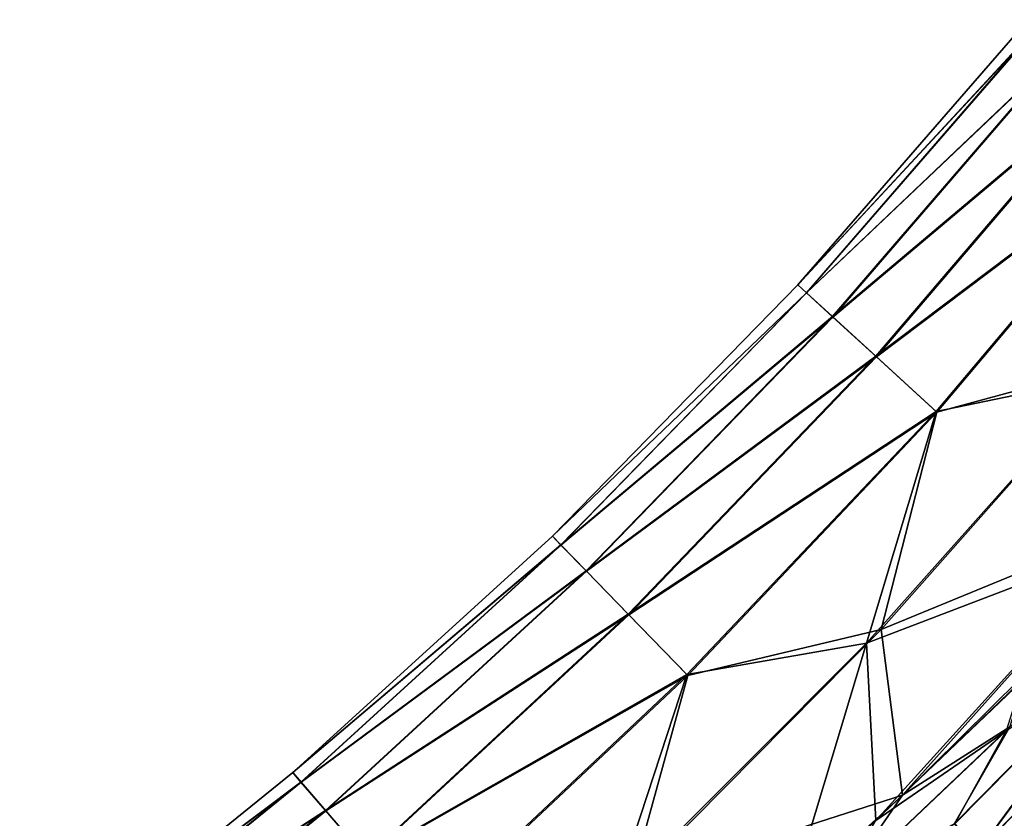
# Model space of a CAD drawing. Header units: metres. Extents: x -2 to 102, y -85 to 102.
# Tile 286 of 343: x 88.68 to 91, y 28.32 to 30.2. Entities that reach past the tile are written whole.
import ezdxf

# ---------------------------------------------------------------- set-up
doc = ezdxf.new("R2010")
doc.units = ezdxf.units.M
doc.layers.add('solid_21064300', color=7, linetype='CONTINUOUS')

msp = doc.modelspace()

# ---------------------------------------------------------------- linework, layer by layer
at = {"layer": 'solid_21064300'}
for points in [[(90.512955, 29.577932, 0.008187), (91.056816, 30.20393, 0.008177), (91.077599, 30.186968, -1.375402)], [(91.078094, 30.186562, 1.391734), (91.056816, 30.20393, 0.008177), (90.512955, 29.577932, 0.008187)], [(90.512955, 29.577932, 0.008187), (91.077599, 30.186968, -1.375402), (90.53331, 29.559248, -1.377044)], [(90.533798, 29.5588, 1.393394), (91.078094, 30.186562, 1.391734), (90.512955, 29.577932, 0.008187)], [(90.53331, 29.559248, -1.377044), (91.077599, 30.186968, -1.375402), (91.140381, 30.135818, -2.755386)], [(91.141373, 30.13501, 2.771656), (91.078094, 30.186562, 1.391734), (90.533798, 29.5588, 1.393394)], [(90.53331, 29.559248, -1.377044), (91.140381, 30.135818, -2.755386), (90.59481, 29.502907, -2.758376)], [(90.595787, 29.502018, 2.774659), (91.141373, 30.13501, 2.771656), (90.533798, 29.5588, 1.393394)], [(90.59481, 29.502907, -2.758376), (91.140381, 30.135818, -2.755386), (91.244789, 30.050756, -4.128613)], [(91.246269, 30.049551, 4.144785), (91.141373, 30.13501, 2.771656), (90.595787, 29.502018, 2.774659)], [(90.59481, 29.502907, -2.758376), (91.244789, 30.050756, -4.128613), (90.697044, 29.409254, -4.132415)], [(90.698494, 29.407927, 4.148593), (91.246269, 30.049551, 4.144785), (90.595787, 29.502018, 2.774659)], [(90.697044, 29.409254, -4.132415), (91.244789, 30.050756, -4.128613), (91.390205, 29.932186, -5.492274)], [(91.392166, 29.93059, 5.508318), (91.246269, 30.049551, 4.144785), (90.698494, 29.407927, 4.148593)], [(90.697044, 29.409254, -4.132415), (91.390205, 29.932186, -5.492274), (90.839355, 29.278782, -5.496163)], [(90.841278, 29.277025, 5.512203), (91.392166, 29.93059, 5.508318), (90.698494, 29.407927, 4.148593)], [(90.839355, 29.278782, -5.496163), (91.390205, 29.932186, -5.492274), (91.235092, 29.36104, -6.845799)], [(91.265587, 29.392406, 6.86152), (91.392166, 29.93059, 5.508318), (90.841278, 29.277025, 5.512203)], [(89.933479, 28.984749, 0.008198), (90.512955, 29.577932, 0.008187), (90.53331, 29.559248, -1.377044)], [(90.533798, 29.5588, 1.393394), (90.512955, 29.577932, 0.008187), (89.933479, 28.984749, 0.008198)], [(89.933479, 28.984749, 0.008198), (90.53331, 29.559248, -1.377044), (89.953293, 28.964312, -1.37881)], [(89.953766, 28.963821, 1.395179), (90.533798, 29.5588, 1.393394), (89.933479, 28.984749, 0.008198)], [(89.953293, 28.964312, -1.37881), (90.53331, 29.559248, -1.377044), (90.59481, 29.502907, -2.758376)], [(90.595787, 29.502018, 2.774659), (90.533798, 29.5588, 1.393394), (89.953766, 28.963821, 1.395179)], [(89.953293, 28.964312, -1.37881), (90.59481, 29.502907, -2.758376), (90.013168, 28.902691, -2.761621)], [(90.014114, 28.901718, 2.777919), (90.595787, 29.502018, 2.774659), (89.953766, 28.963821, 1.395179)], [(90.013168, 28.902691, -2.761621), (90.59481, 29.502907, -2.758376), (90.697044, 29.409254, -4.132415)], [(90.698494, 29.407927, 4.148593), (90.595787, 29.502018, 2.774659), (90.014114, 28.901718, 2.777919)], [(90.013168, 28.902691, -2.761621), (90.697044, 29.409254, -4.132415), (90.112663, 28.800301, -4.136617)], [(90.112663, 28.800301, -4.136617), (90.697044, 29.409254, -4.132415), (90.839355, 29.278782, -5.496163)], [(90.114075, 28.798849, 4.152802), (90.698494, 29.407927, 4.148593), (90.014114, 28.901718, 2.777919)], [(90.841278, 29.277025, 5.512203), (90.698494, 29.407927, 4.148593), (90.114075, 28.798849, 4.152802)], [(90.709671, 28.764442, 6.864877), (91.265587, 29.392406, 6.86152), (90.841278, 29.277025, 5.512203)], [(91.343529, 29.024794, 8.198065), (91.265587, 29.392406, 6.86152), (90.709671, 28.764442, 6.864877)], [(90.839355, 29.278782, -5.496163), (91.235092, 29.36104, -6.845799), (90.674881, 28.732178, -6.849222)], [(91.288727, 28.966324, -8.182528), (90.674881, 28.732178, -6.849222), (91.235092, 29.36104, -6.845799)], [(90.112663, 28.800301, -4.136617), (90.839355, 29.278782, -5.496163), (90.251099, 28.657726, -5.500611)], [(90.25296, 28.655807, 5.516649), (90.841278, 29.277025, 5.512203), (90.114075, 28.798849, 4.152802)], [(90.251099, 28.657726, -5.500611), (90.839355, 29.278782, -5.496163), (90.674881, 28.732178, -6.849222)], [(90.709671, 28.764442, 6.864877), (90.841278, 29.277025, 5.512203), (90.25296, 28.655807, 5.516649)], [(90.760086, 28.373516, 8.201461), (91.343529, 29.024794, 8.198065), (90.709671, 28.764442, 6.864877)], [(91.315948, 28.922415, 8.382327), (91.343529, 29.024794, 8.198065), (90.760086, 28.373516, 8.201461)], [(89.320366, 28.426401, 0.008209), (89.933479, 28.984749, 0.008198), (89.953293, 28.964312, -1.37881)], [(89.953766, 28.963821, 1.395179), (89.933479, 28.984749, 0.008198), (89.320366, 28.426401, 0.008209)], [(89.320366, 28.426401, 0.008209), (89.953293, 28.964312, -1.37881), (89.339516, 28.404192, -1.380698)], [(89.339973, 28.40366, 1.397089), (89.953766, 28.963821, 1.395179), (89.320366, 28.426401, 0.008209)], [(89.339516, 28.404192, -1.380698), (89.953293, 28.964312, -1.37881), (90.013168, 28.902691, -2.761621)], [(90.014114, 28.901718, 2.777919), (89.953766, 28.963821, 1.395179), (89.339973, 28.40366, 1.397089)], [(90.69725, 28.31337, -8.18597), (90.674881, 28.732178, -6.849222), (91.288727, 28.966324, -8.182528)], [(91.042206, 28.642653, -8.298284), (90.69725, 28.31337, -8.18597), (91.288727, 28.966324, -8.182528)], [(91.051758, 28.653917, 8.296514), (91.315948, 28.922415, 8.382327), (90.760086, 28.373516, 8.201461)], [(89.339516, 28.404192, -1.380698), (90.013168, 28.902691, -2.761621), (89.397392, 28.337231, -2.765129)], [(89.398308, 28.336174, 2.781443), (90.014114, 28.901718, 2.777919), (89.339973, 28.40366, 1.397089)], [(89.397392, 28.337231, -2.765129), (90.013168, 28.902691, -2.761621), (90.112663, 28.800301, -4.136617)], [(90.114075, 28.798849, 4.152802), (90.014114, 28.901718, 2.777919), (89.398308, 28.336174, 2.781443)], [(89.397392, 28.337231, -2.765129), (90.112663, 28.800301, -4.136617), (89.493538, 28.225998, -4.141243)], [(89.494904, 28.224422, 4.157437), (90.114075, 28.798849, 4.152802), (89.398308, 28.336174, 2.781443)], [(89.493538, 28.225998, -4.141243), (90.112663, 28.800301, -4.136617), (90.251099, 28.657726, -5.500611)], [(90.25296, 28.655807, 5.516649), (90.114075, 28.798849, 4.152802), (89.494904, 28.224422, 4.157437)], [(90.118912, 28.16745, 6.868958), (90.709671, 28.764442, 6.864877), (90.25296, 28.655807, 5.516649)], [(90.760086, 28.373516, 8.201461), (90.709671, 28.764442, 6.864877), (90.118912, 28.16745, 6.868958)], [(90.251099, 28.657726, -5.500611), (90.674881, 28.732178, -6.849222), (90.07962, 28.134672, -6.853377)], [(90.49308, 28.128645, -8.11936), (90.07962, 28.134672, -6.853377), (90.674881, 28.732178, -6.849222)], [(90.49308, 28.128645, -8.11936), (90.674881, 28.732178, -6.849222), (90.69725, 28.31337, -8.18597)], [(90.882652, 28.306181, 8.627413), (91.29702, 28.725683, 8.733816), (91.01313, 28.534933, 8.474145)], [(90.939316, 28.241941, 8.825622), (91.29702, 28.725683, 8.733816), (90.882652, 28.306181, 8.627413)], [(90.88282, 28.304811, -8.631628), (91.297264, 28.724468, -8.737793), (90.939468, 28.240705, -8.829523)], [(91.005096, 28.525358, -8.476199), (91.297264, 28.724468, -8.737793), (90.88282, 28.304811, -8.631628)], [(90.939316, 28.241941, 8.825622), (91.352974, 28.668762, 8.919168), (91.29702, 28.725683, 8.733816)], [(91.297264, 28.724468, -8.737793), (91.353188, 28.667683, -8.922848), (90.939468, 28.240705, -8.829523)], [(91.019325, 28.184032, 9.019656), (91.352974, 28.668762, 8.919168), (90.939316, 28.241941, 8.825622)], [(90.939468, 28.240705, -8.829523), (91.353188, 28.667683, -8.922848), (91.01947, 28.182968, -9.023248)], [(89.493538, 28.225998, -4.141243), (90.251099, 28.657726, -5.500611), (89.627251, 28.071182, -5.505668)], [(89.629059, 28.069098, 5.521707), (90.25296, 28.655807, 5.516649), (89.494904, 28.224422, 4.157437)], [(89.627251, 28.071182, -5.505668), (90.251099, 28.657726, -5.500611), (90.07962, 28.134672, -6.853377)], [(90.118912, 28.16745, 6.868958), (90.25296, 28.655807, 5.516649), (89.629059, 28.069098, 5.521707)], [(91.005096, 28.525358, -8.476199), (90.69725, 28.31337, -8.18597), (91.042206, 28.642653, -8.298284)], [(91.01313, 28.534933, 8.474145), (91.051758, 28.653917, 8.296514), (90.760086, 28.373516, 8.201461)], [(90.592728, 28.13393, -8.357066), (90.69725, 28.31337, -8.18597), (91.005096, 28.525358, -8.476199)], [(90.592728, 28.13393, -8.357066), (91.005096, 28.525358, -8.476199), (90.88282, 28.304811, -8.631628)], [(91.01313, 28.534933, 8.474145), (90.760086, 28.373516, 8.201461), (90.601547, 28.143652, 8.355007)], [(90.882652, 28.306181, 8.627413), (91.01313, 28.534933, 8.474145), (90.601547, 28.143652, 8.355007)], [(88.675705, 27.904797, 0.008222), (89.320366, 28.426401, 0.008209), (89.339516, 28.404192, -1.380698)], [(89.339973, 28.40366, 1.397089), (89.320366, 28.426401, 0.008209), (88.675705, 27.904797, 0.008222)], [(88.675705, 27.904797, 0.008222), (89.339516, 28.404192, -1.380698), (88.694061, 27.880804, -1.382711)], [(88.694496, 27.88023, 1.399125), (89.339973, 28.40366, 1.397089), (88.675705, 27.904797, 0.008222)], [(88.694061, 27.880804, -1.382711), (89.339516, 28.404192, -1.380698), (89.397392, 28.337231, -2.765129)], [(89.398308, 28.336174, 2.781443), (89.339973, 28.40366, 1.397089), (88.694496, 27.88023, 1.399125)], [(90.502579, 28.13888, 8.117385), (90.760086, 28.373516, 8.201461), (90.118912, 28.16745, 6.868958)], [(90.601547, 28.143652, 8.355007), (90.760086, 28.373516, 8.201461), (90.502579, 28.13888, 8.117385)], [(88.694061, 27.880804, -1.382711), (89.397392, 28.337231, -2.765129), (88.749535, 27.808474, -2.768905)], [(88.750412, 27.807331, 2.785238), (89.398308, 28.336174, 2.781443), (88.694496, 27.88023, 1.399125)], [(88.749535, 27.808474, -2.768905), (89.397392, 28.337231, -2.765129), (89.493538, 28.225998, -4.141243)], [(89.494904, 28.224422, 4.157437), (89.398308, 28.336174, 2.781443), (88.750412, 27.807331, 2.785238)]]:
    msp.add_3dface(points, dxfattribs=at)

doc.saveas('drawing.dxf')
